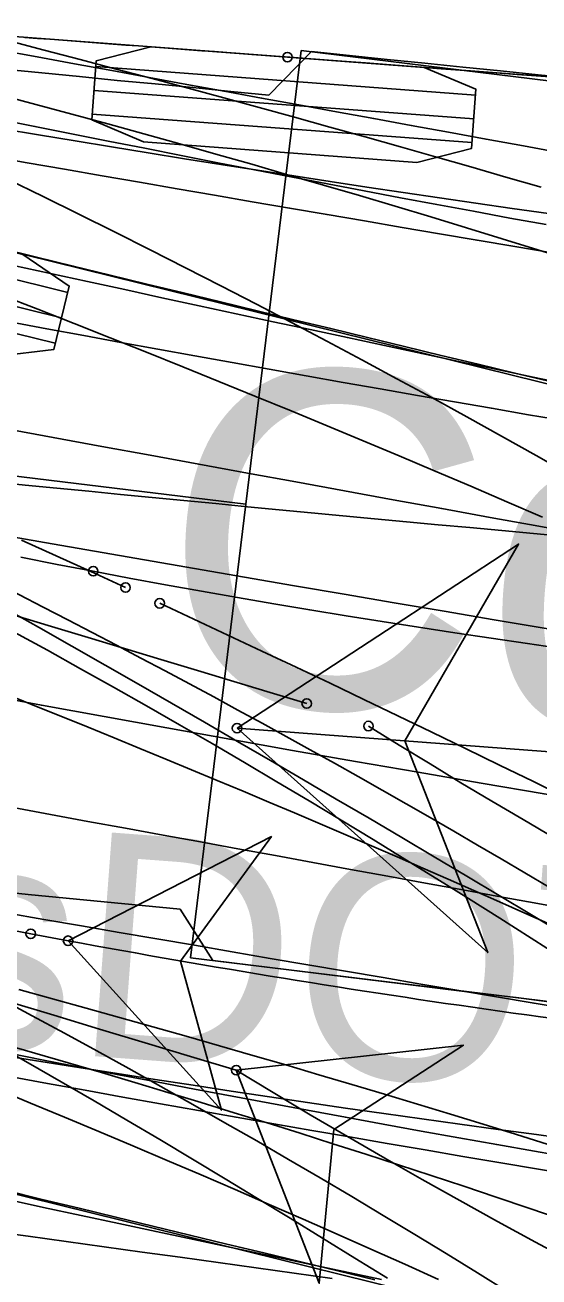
# Model space of a CAD drawing. Extents: x -14 to 1565148, y -25 to 642856.
# Drawn here: x 1564740.31 to 1564744.81, y 636297.09 to 636308.05 of the extents above; entities that cross this region are included whole.
import ezdxf

# ---------------------------------------------------------------- set-up
doc = ezdxf.new("R2010")
doc.units = 0
for name, color, linetype in [('CM_Corridor_Conceptual', 7, 'Continuous'), ('CM_Corridor_Key_Station', 7, 'Continuous'), ('MT_P_Cells', 7, 'Continuous'), ('PF_P_Grade_Line', 7, 'Continuous'), ('PV_P_Curb', 7, 'Continuous'), ('PV_P_Saw_Cut_Line', 7, 'Continuous'), ('TR_Turning_Path22', 7, 'Continuous'), ('TR_Turning_Path23', 7, 'Continuous'), ('TR_Turning_Path24', 7, 'Continuous')]:
    doc.layers.add(name, color=color, linetype=linetype)

msp = doc.modelspace()

# ---------------------------------------------------------------- linework, layer by layer
at = {"layer": 'CM_Corridor_Conceptual'}
for points in [[(1564744.895, 636306.398), (1564744.577, 636306.443), (1564744.258, 636306.489), (1564743.94, 636306.535), (1564743.621, 636306.582), (1564743.303, 636306.63), (1564742.984, 636306.678), (1564742.665, 636306.727), (1564742.346, 636306.777), (1564742.027, 636306.827), (1564741.708, 636306.878), (1564741.389, 636306.929), (1564741.069, 636306.981), (1564740.75, 636307.034), (1564740.431, 636307.087), (1564740.111, 636307.14)], [(1564742.778, 636302.11), (1564742.459, 636302.206), (1564742.14, 636302.302), (1564741.821, 636302.398), (1564741.502, 636302.495), (1564741.183, 636302.591), (1564740.864, 636302.687), (1564740.545, 636302.784), (1564740.226, 636302.88)], [(1564744.945, 636300.936), (1564744.672, 636301.095), (1564744.399, 636301.255), (1564744.127, 636301.417), (1564743.857, 636301.581), (1564743.587, 636301.746), (1564743.318, 636301.913)], [(1564742.161, 636298.901), (1564742.887, 636297.037), (1564743.016, 636298.383), (1564744.149, 636299.12), (1564742.161, 636298.901)], [(1564745.122, 636298.292), (1564744.788, 636298.337), (1564744.453, 636298.382), (1564744.119, 636298.428), (1564743.786, 636298.475), (1564743.452, 636298.522), (1564743.118, 636298.57), (1564742.784, 636298.619), (1564742.451, 636298.668), (1564742.117, 636298.718), (1564741.784, 636298.769), (1564741.451, 636298.82), (1564741.118, 636298.872), (1564740.784, 636298.924), (1564740.451, 636298.977), (1564740.119, 636299.031)]]:
    msp.add_lwpolyline(points, dxfattribs=at)
msp.add_lwpolyline([(1564742.161, 636298.901), (1564742.887, 636297.037), (1564743.016, 636298.383), (1564744.149, 636299.12)], close=True, dxfattribs=at)
for centre in [(1564742.778, 636302.11), (1564743.318, 636301.913), (1564742.161, 636298.901), (1564742.161, 636298.901)]:
    msp.add_circle(centre, 0.0417, dxfattribs=at)
for centre, radius, start, end in [((1568701.333, 649423.241), 13708.514, 252.9903048, 253.2132017), ((1564771.999, 636347.808), 57.29, 238.613, 262.719)]:
    msp.add_arc(centre, radius, start, end, dxfattribs=at)
at = {"layer": 'CM_Corridor_Key_Station'}
for points in [[(1564740.09, 636307.438), (1564740.406, 636307.353), (1564740.722, 636307.268), (1564741.038, 636307.182), (1564741.353, 636307.095), (1564741.668, 636307.007), (1564741.983, 636306.918), (1564742.297, 636306.829), (1564742.611, 636306.738), (1564742.925, 636306.647), (1564743.239, 636306.555), (1564743.552, 636306.462), (1564743.864, 636306.368), (1564744.177, 636306.273), (1564744.489, 636306.178), (1564744.801, 636306.081), (1564745.112, 636305.983)], [(1564740.003, 636306.901), (1564740.331, 636306.843), (1564740.659, 636306.786), (1564740.987, 636306.729), (1564741.315, 636306.672), (1564741.643, 636306.615), (1564741.972, 636306.559), (1564742.3, 636306.502), (1564742.628, 636306.446), (1564742.956, 636306.389), (1564743.284, 636306.333), (1564743.613, 636306.277), (1564743.941, 636306.221), (1564744.269, 636306.165), (1564744.598, 636306.109), (1564744.926, 636306.053)], [(1564740.146, 636300.278), (1564740.476, 636300.221), (1564740.806, 636300.164), (1564741.136, 636300.107), (1564741.466, 636300.05), (1564741.796, 636299.994), (1564742.126, 636299.937), (1564742.457, 636299.88), (1564742.787, 636299.824), (1564743.117, 636299.768), (1564743.447, 636299.711), (1564743.777, 636299.655), (1564744.108, 636299.599), (1564744.438, 636299.543), (1564744.768, 636299.487), (1564745.099, 636299.431)], [(1564740.106, 636299.135), (1564740.398, 636299.051), (1564740.691, 636298.966), (1564740.982, 636298.88), (1564741.273, 636298.793), (1564741.563, 636298.706), (1564741.853, 636298.618), (1564742.143, 636298.529), (1564742.431, 636298.44), (1564742.72, 636298.349), (1564743.007, 636298.258), (1564743.294, 636298.166), (1564743.581, 636298.074), (1564743.867, 636297.98), (1564744.152, 636297.886), (1564744.437, 636297.791), (1564744.721, 636297.695), (1564745.004, 636297.598)]]:
    msp.add_lwpolyline(points, dxfattribs=at)
msp.add_arc((1564931.278, 637403.064), 1115.976, 258.333887, 261.249281, dxfattribs=at)
at = {"layer": 'MT_P_Cells'}
for points in [[(1564745.084, 636304.898), (1564744.759, 636304.966), (1564744.434, 636305.035), (1564744.109, 636305.104), (1564743.784, 636305.173), (1564743.459, 636305.243), (1564743.134, 636305.312), (1564742.809, 636305.382), (1564742.484, 636305.452), (1564742.159, 636305.522), (1564741.835, 636305.592), (1564741.51, 636305.662), (1564741.185, 636305.733), (1564740.86, 636305.803), (1564740.536, 636305.874), (1564740.211, 636305.945)], [(1564740.909, 636303.268), (1564740.593, 636303.328), (1564740.275, 636303.39)], [(1564745.026, 636302.59), (1564744.709, 636302.635), (1564744.391, 636302.681), (1564744.073, 636302.729), (1564743.756, 636302.777), (1564743.439, 636302.827), (1564743.122, 636302.878), (1564742.805, 636302.93), (1564742.489, 636302.983), (1564742.173, 636303.038), (1564741.856, 636303.094), (1564741.541, 636303.15), (1564741.225, 636303.208), (1564740.909, 636303.268)], [(1564740.689, 636300.034), (1564742.031, 636298.551), (1564741.673, 636299.854), (1564742.469, 636300.946), (1564740.689, 636300.034)], [(1564740.689, 636300.034), (1564740.362, 636300.095)], [(1564743.431, 636297.07), (1564743.103, 636297.14), (1564742.774, 636297.209), (1564742.446, 636297.279), (1564742.117, 636297.349), (1564741.789, 636297.419), (1564741.46, 636297.489), (1564741.132, 636297.56), (1564740.804, 636297.63), (1564740.475, 636297.701), (1564740.147, 636297.772)]]:
    msp.add_lwpolyline(points, dxfattribs=at)
msp.add_lwpolyline([(1564740.689, 636300.034), (1564742.031, 636298.551), (1564741.673, 636299.854), (1564742.469, 636300.946)], close=True, dxfattribs=at)
for centre in [(1564740.909, 636303.268), (1564740.909, 636303.268), (1564740.362, 636300.095), (1564740.362, 636300.095), (1564740.689, 636300.034), (1564740.689, 636300.034)]:
    msp.add_circle(centre, 0.0417, dxfattribs=at)
for centre, radius, start, end in [((1564756.926, 636388.019), 89.47, 249.86532, 259.33076), ((1564756.995, 636388.146), 89.608, 259.5159, 264.41118)]:
    msp.add_arc(centre, radius, start, end, dxfattribs=at)
at = {"layer": 'PF_P_Grade_Line'}
for p, q in [((1564746.906, 636304.408), (1564711.955, 636313.035)), ((1564737.483, 636306.498), (1564740.686, 636305.708)), ((1564737.428, 636306.276), (1564740.632, 636305.485)), ((1564737.373, 636306.053), (1564740.577, 636305.263)), ((1564710.038, 636305.268), (1564744.989, 636296.641))]:
    msp.add_line(p, q, dxfattribs=at)
msp.add_lwpolyline([(1564737.359, 636305.998), (1564737.496, 636306.554), (1564737.986, 636306.61), (1564740.293, 636306.041), (1564740.7, 636305.763), (1564740.563, 636305.207), (1564740.073, 636305.151), (1564737.766, 636305.72)], close=True, dxfattribs=at)
for points in [[(1564744.923, 636304.924), (1564744.6, 636305.002), (1564744.278, 636305.079), (1564743.955, 636305.157), (1564743.633, 636305.235), (1564743.311, 636305.313), (1564742.989, 636305.391), (1564742.666, 636305.469), (1564742.344, 636305.547), (1564742.022, 636305.625), (1564741.7, 636305.703), (1564741.378, 636305.781), (1564741.056, 636305.859), (1564740.734, 636305.938), (1564740.412, 636306.016), (1564740.091, 636306.095)], [(1564745.044, 636304.583), (1564744.719, 636304.638), (1564744.395, 636304.694), (1564744.07, 636304.751), (1564743.746, 636304.807), (1564743.421, 636304.864), (1564743.097, 636304.921), (1564742.772, 636304.979), (1564742.448, 636305.037), (1564742.124, 636305.095), (1564741.799, 636305.153), (1564741.475, 636305.212), (1564741.151, 636305.271), (1564740.827, 636305.33), (1564740.503, 636305.39), (1564740.179, 636305.45)], [(1564745.138, 636297.979), (1564744.807, 636298.034), (1564744.476, 636298.09), (1564744.145, 636298.146), (1564743.814, 636298.203), (1564743.483, 636298.26), (1564743.153, 636298.317), (1564742.822, 636298.374), (1564742.491, 636298.432), (1564742.16, 636298.49), (1564741.83, 636298.549), (1564741.499, 636298.607), (1564741.169, 636298.666), (1564740.838, 636298.726), (1564740.508, 636298.785), (1564740.178, 636298.845)], [(1564743.373, 636297.068), (1564743.05, 636297.146), (1564742.726, 636297.224), (1564742.403, 636297.302), (1564742.079, 636297.38), (1564741.756, 636297.458), (1564741.432, 636297.536), (1564741.108, 636297.615), (1564740.785, 636297.693), (1564740.461, 636297.771), (1564740.137, 636297.85)]]:
    msp.add_lwpolyline(points, dxfattribs=at)
msp.add_arc((1564802.666, 636641.84), 345.393, 252.21047, 264.07246, dxfattribs=at)
at = {"layer": 'PV_P_Curb'}
for p, q in [((1564765.145, 636306.075), (1564736.426, 636308.231)), ((1564742.73, 636307.825), (1564741.76, 636299.884)), ((1564769.531, 636304.549), (1564742.73, 636307.825)), ((1564740.931, 636307.684), (1564744.255, 636307.434)), ((1564740.916, 636307.476), (1564744.24, 636307.227)), ((1564740.9, 636307.269), (1564744.224, 636307.019)), ((1564739.565, 636304.182), (1564742.245, 636303.855)), ((1564771.567, 636299.686), (1564742.168, 636301.894)), ((1564741.76, 636299.884), (1564768.56, 636296.608)), ((1564741.76, 636299.884), (1564741.76, 636299.884))]:
    msp.add_line(p, q, dxfattribs=at)
for points in [[(1564740.311, 636307.94), (1564740.422, 636307.931), (1564740.532, 636307.923), (1564740.643, 636307.915), (1564740.753, 636307.906), (1564740.864, 636307.898), (1564740.974, 636307.89), (1564741.085, 636307.881), (1564741.196, 636307.873), (1564741.306, 636307.865), (1564741.417, 636307.857), (1564741.527, 636307.848), (1564741.638, 636307.84), (1564741.749, 636307.832), (1564741.859, 636307.823), (1564741.97, 636307.815), (1564742.298, 636307.79), (1564742.629, 636307.766), (1564742.96, 636307.741), (1564743.292, 636307.716), (1564743.624, 636307.691), (1564743.956, 636307.666), (1564744.287, 636307.641), (1564744.62, 636307.616), (1564744.951, 636307.591)], [(1564740.127, 636307.663), (1564740.458, 636307.63), (1564740.789, 636307.597), (1564741.12, 636307.564), (1564741.451, 636307.532), (1564741.782, 636307.5), (1564742.114, 636307.467), (1564742.445, 636307.435), (1564742.82, 636307.816), (1564743.151, 636307.781), (1564743.482, 636307.747), (1564743.813, 636307.713), (1564744.143, 636307.679), (1564744.474, 636307.646), (1564744.805, 636307.612), (1564745.136, 636307.579)], [(1564772.008, 636305.559), (1564770.004, 636305.71), (1564766.663, 636305.961), (1564763.322, 636306.212), (1564759.981, 636306.462), (1564756.64, 636306.713), (1564753.299, 636306.964), (1564749.959, 636307.215), (1564746.618, 636307.466), (1564743.277, 636307.717), (1564742.609, 636307.767)], [(1564742.168, 636301.894), (1564744.363, 636299.931), (1564743.636, 636301.783), (1564744.632, 636303.506), (1564742.168, 636301.894)], [(1564744.943, 636299.495), (1564744.611, 636299.536), (1564744.279, 636299.576), (1564743.947, 636299.617), (1564743.616, 636299.657), (1564743.284, 636299.698), (1564742.952, 636299.738), (1564742.62, 636299.779), (1564742.289, 636299.819), (1564741.957, 636299.86), (1564741.67, 636300.311), (1564741.337, 636300.343), (1564741.005, 636300.375), (1564740.672, 636300.408), (1564740.34, 636300.44), (1564740.007, 636300.473)], [(1564740.006, 636297.493), (1564740.339, 636297.448), (1564740.672, 636297.402), (1564741.004, 636297.356), (1564741.337, 636297.31), (1564741.67, 636297.264), (1564742.002, 636297.217), (1564742.335, 636297.171), (1564742.667, 636297.124), (1564743, 636297.078)]]:
    msp.add_lwpolyline(points, dxfattribs=at)
for points in [[(1564740.896, 636307.217), (1564740.935, 636307.736), (1564741.412, 636307.857), (1564743.806, 636307.677), (1564744.259, 636307.486), (1564744.22, 636306.967), (1564743.743, 636306.846), (1564741.35, 636307.026)], [(1564742.168, 636301.894), (1564744.363, 636299.931), (1564743.636, 636301.783), (1564744.632, 636303.506)]]:
    msp.add_lwpolyline(points, close=True, dxfattribs=at)
for centre in [(1564742.609, 636307.767), (1564742.168, 636301.894)]:
    msp.add_circle(centre, 0.0417, dxfattribs=at)
msp.add_arc((1564798.703, 636893.166), 592.03, 262.717703, 266.17847, dxfattribs=at)
at = {"layer": 'PV_P_Saw_Cut_Line'}
for points in [[(1564740.105, 636305.684), (1564740.423, 636305.56), (1564740.741, 636305.436), (1564741.058, 636305.31), (1564741.376, 636305.184), (1564741.692, 636305.057), (1564742.009, 636304.929), (1564742.325, 636304.801), (1564742.641, 636304.671), (1564742.956, 636304.541), (1564743.271, 636304.409), (1564743.586, 636304.277), (1564743.901, 636304.145), (1564744.215, 636304.011), (1564744.528, 636303.876), (1564744.842, 636303.741)], [(1564740.28, 636303.541), (1564740.584, 636303.403), (1564740.888, 636303.265), (1564741.192, 636303.125)], [(1564741.491, 636302.987), (1564741.789, 636302.849), (1564742.088, 636302.709), (1564742.386, 636302.569), (1564742.684, 636302.428), (1564742.982, 636302.287), (1564743.279, 636302.145), (1564743.576, 636302.002), (1564743.873, 636301.859), (1564744.169, 636301.716), (1564744.466, 636301.572), (1564744.762, 636301.427), (1564745.057, 636301.283)], [(1564740.059, 636298.738), (1564740.359, 636298.614), (1564740.658, 636298.49), (1564740.958, 636298.365), (1564741.256, 636298.239), (1564741.555, 636298.112), (1564741.853, 636297.985), (1564742.151, 636297.856), (1564742.449, 636297.727), (1564742.746, 636297.597), (1564743.043, 636297.467), (1564743.34, 636297.335), (1564743.636, 636297.203), (1564743.932, 636297.07)]]:
    msp.add_lwpolyline(points, dxfattribs=at)
for centre in [(1564741.192, 636303.125), (1564741.491, 636302.987)]:
    msp.add_circle(centre, 0.0417, dxfattribs=at)
msp.add_arc((1564693.268, 636184.736), 126.465, 57.70432, 71.8795, dxfattribs=at)
at = {"layer": 'TR_Turning_Path22'}
for points in [[(1564744.875, 636306.301), (1564744.557, 636306.359), (1564744.238, 636306.418), (1564743.918, 636306.477), (1564743.599, 636306.537), (1564743.28, 636306.597), (1564742.96, 636306.658), (1564742.64, 636306.719), (1564742.32, 636306.781), (1564742, 636306.843), (1564741.68, 636306.906), (1564741.36, 636306.969), (1564741.04, 636307.032), (1564740.719, 636307.096), (1564740.399, 636307.161), (1564740.078, 636307.225)], [(1564745.017, 636299.883), (1564744.743, 636300.058), (1564744.468, 636300.231), (1564744.193, 636300.404), (1564743.916, 636300.576), (1564743.638, 636300.748), (1564743.359, 636300.919), (1564743.08, 636301.089), (1564742.799, 636301.258), (1564742.516, 636301.426), (1564742.233, 636301.594), (1564741.949, 636301.76), (1564741.663, 636301.925), (1564741.376, 636302.09), (1564741.088, 636302.253), (1564740.798, 636302.415), (1564740.508, 636302.576), (1564740.216, 636302.735)], [(1564743.484, 636297.08), (1564743.2, 636297.256), (1564742.917, 636297.431), (1564742.633, 636297.605), (1564742.348, 636297.779), (1564742.063, 636297.951), (1564741.777, 636298.123), (1564741.491, 636298.294), (1564741.204, 636298.463), (1564740.916, 636298.632), (1564740.628, 636298.799), (1564740.339, 636298.965), (1564740.049, 636299.13)], [(1564745.104, 636298.134), (1564744.772, 636298.192), (1564744.441, 636298.25), (1564744.11, 636298.309), (1564743.779, 636298.369), (1564743.448, 636298.429), (1564743.117, 636298.489), (1564742.786, 636298.55), (1564742.456, 636298.612), (1564742.125, 636298.674), (1564741.795, 636298.736), (1564741.464, 636298.799), (1564741.134, 636298.862), (1564740.804, 636298.926), (1564740.474, 636298.99), (1564740.145, 636299.055)]]:
    msp.add_lwpolyline(points, dxfattribs=at)
at = {"layer": 'TR_Turning_Path23'}
for points in [[(1564740.158, 636306.698), (1564740.471, 636306.546), (1564740.784, 636306.392), (1564741.096, 636306.238), (1564741.407, 636306.082), (1564741.718, 636305.924), (1564742.027, 636305.766), (1564742.337, 636305.606), (1564742.645, 636305.445), (1564742.953, 636305.282), (1564743.261, 636305.118), (1564743.567, 636304.953), (1564743.873, 636304.787), (1564744.178, 636304.619), (1564744.483, 636304.45), (1564744.786, 636304.28), (1564745.089, 636304.109)], [(1564740.137, 636302.942), (1564740.429, 636302.777), (1564740.721, 636302.612), (1564741.013, 636302.446), (1564741.304, 636302.28), (1564741.594, 636302.113), (1564741.884, 636301.946), (1564742.173, 636301.779), (1564742.461, 636301.611), (1564742.749, 636301.443), (1564743.036, 636301.274), (1564743.323, 636301.106), (1564743.609, 636300.937), (1564743.894, 636300.768), (1564744.179, 636300.599), (1564744.462, 636300.43), (1564744.745, 636300.261), (1564745.028, 636300.092)], [(1564740.092, 636299.529), (1564740.375, 636299.377), (1564740.658, 636299.224), (1564740.94, 636299.07), (1564741.221, 636298.915), (1564741.502, 636298.758), (1564741.782, 636298.601), (1564742.061, 636298.442), (1564742.34, 636298.282), (1564742.618, 636298.12), (1564742.895, 636297.958), (1564743.172, 636297.795), (1564743.448, 636297.63), (1564743.723, 636297.464), (1564743.998, 636297.297), (1564744.272, 636297.129), (1564744.545, 636296.96)]]:
    msp.add_lwpolyline(points, dxfattribs=at)
msp.add_arc((1564704.029, 636231.892), 79.861, 42.31001, 64.40733, dxfattribs=at)
at = {"layer": 'TR_Turning_Path24'}
for points in [[(1564738.781, 636308.07), (1564739.108, 636308.01), (1564739.436, 636307.95), (1564739.763, 636307.889), (1564740.091, 636307.829), (1564740.418, 636307.769), (1564740.745, 636307.709), (1564741.073, 636307.649), (1564741.4, 636307.589), (1564741.728, 636307.529), (1564742.055, 636307.469), (1564742.383, 636307.409), (1564742.71, 636307.349), (1564743.038, 636307.289), (1564743.365, 636307.229), (1564743.693, 636307.169), (1564744.02, 636307.109), (1564744.348, 636307.049), (1564744.675, 636306.99), (1564745.003, 636306.93)], [(1564739.527, 636308.076), (1564739.846, 636307.994), (1564740.163, 636307.912), (1564740.48, 636307.829), (1564740.796, 636307.746), (1564741.111, 636307.663), (1564741.426, 636307.579), (1564741.739, 636307.495), (1564742.052, 636307.41), (1564742.362, 636307.326), (1564742.671, 636307.241), (1564742.98, 636307.155), (1564743.289, 636307.069), (1564743.598, 636306.982), (1564743.906, 636306.895), (1564744.214, 636306.806), (1564744.522, 636306.718), (1564744.83, 636306.628)], [(1564740.207, 636301.199), (1564740.535, 636301.139), (1564740.863, 636301.079), (1564741.192, 636301.019), (1564741.52, 636300.959), (1564741.848, 636300.899), (1564742.176, 636300.839), (1564742.504, 636300.779), (1564742.832, 636300.719), (1564743.161, 636300.659), (1564743.489, 636300.599), (1564743.817, 636300.539), (1564744.145, 636300.479), (1564744.473, 636300.419), (1564744.802, 636300.36), (1564745.13, 636300.3)], [(1564740.258, 636299.607), (1564740.552, 636299.526), (1564740.846, 636299.445), (1564741.139, 636299.363), (1564741.431, 636299.281), (1564741.723, 636299.198), (1564742.014, 636299.115), (1564742.305, 636299.031), (1564742.594, 636298.947), (1564742.884, 636298.862), (1564743.172, 636298.776), (1564743.46, 636298.69), (1564743.748, 636298.604), (1564744.035, 636298.516), (1564744.321, 636298.428), (1564744.606, 636298.34), (1564744.891, 636298.251)]]:
    msp.add_lwpolyline(points, dxfattribs=at)
msp.add_arc((1565329.897, 639515.775), 3264.966, 258.751409, 259.722246, dxfattribs=at)

# ---------------------------------------------------------------- texts
at = {"layer": 'PV_P_Curb'}
for s, height, p in [('Combine', 2.945, (1564741.412, 636302.187)), ('WisDOT OSOW 2010 (US)', 1.96333, (1564736.349, 636299.367))]:
    msp.add_text(s, height=height, rotation=355.7054, dxfattribs=at).set_placement(p)

doc.saveas('drawing.dxf')
